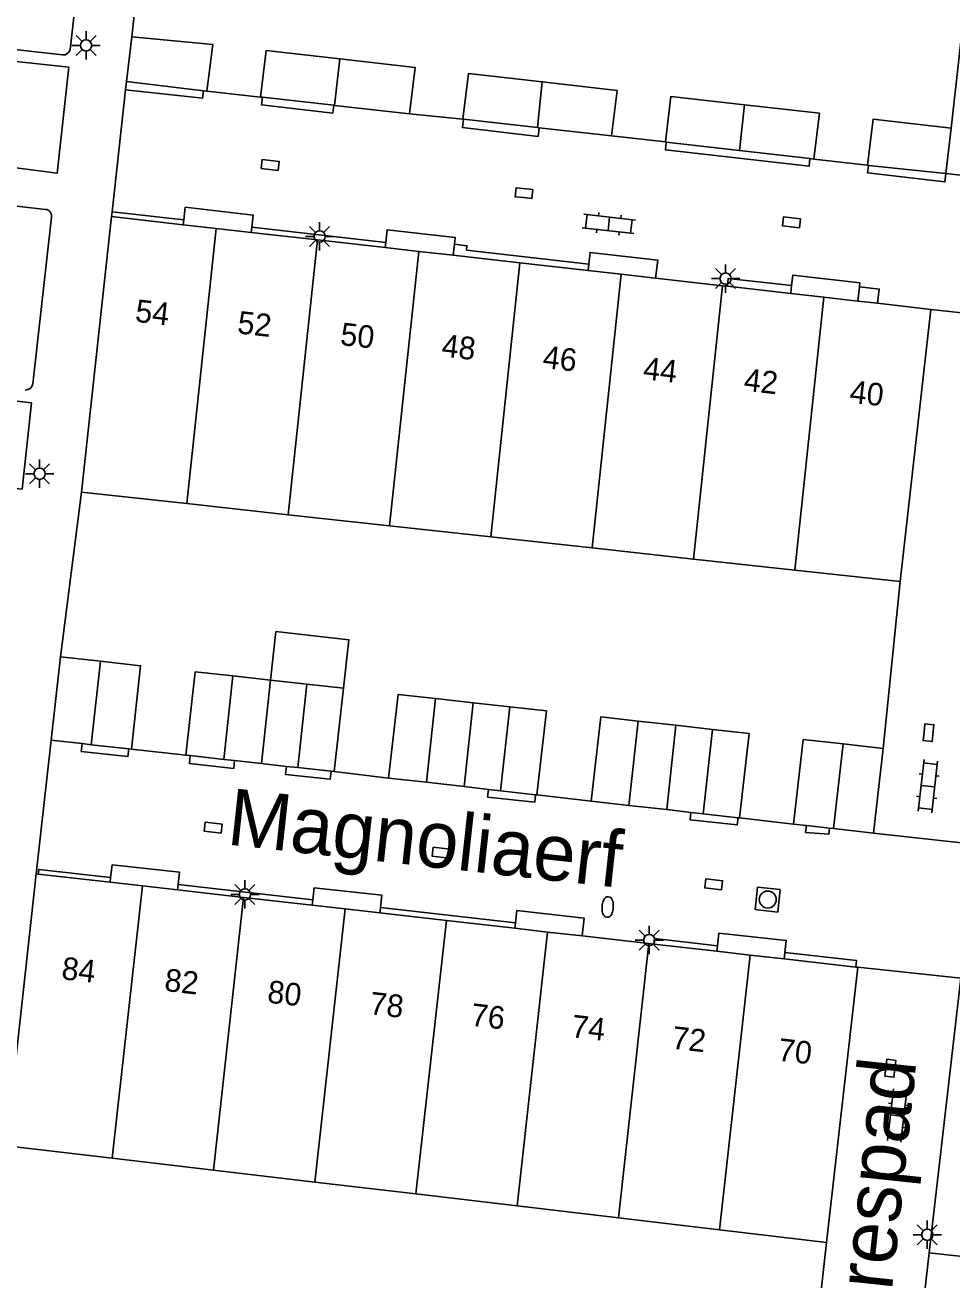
# Model space of a CAD drawing. Extents: x 131000 to 133014, y 396499 to 399001.
# Drawn here: x 132787.9 to 132828.9, y 396644.3 to 396699.8 of the extents above; entities that cross this region are included whole.
import ezdxf

# ---------------------------------------------------------------- set-up
doc = ezdxf.new("R2010")
doc.units = 0
for name, color, linetype in [('gg-afsc-erfafscheiding', 7, 'Continuous'), ('gg-afsc-muur', 7, 'Continuous'), ('gg-anno-huisnummerreeks BGT', 7, 'Continuous'), ('gg-anno-openbare ruimte label', 7, 'Continuous'), ('gg-bbg-bijgebouw', 7, 'Continuous'), ('gg-bbg-bordes', 7, 'Continuous'), ('gg-bbg-gedigitaliseerde bijgebouw', 7, 'Continuous'), ('gg-bbg-hoofdgebouw', 7, 'Continuous'), ('gg-bbg-luifel en loopbrug', 7, 'Continuous'), ('gg-bbg-tussenscheiding', 7, 'Continuous'), ('gg-knt-verharding', 7, 'Continuous'), ('gt-grn-weggrens', 7, 'Continuous'), ('gt-symb-brandkraan', 7, 'Continuous'), ('gt-symb-klinker verharding', 7, 'Continuous'), ('gt-symb-kolk', 7, 'Continuous'), ('gt-symb-lichtmast', 7, 'Continuous'), ('gt-symb-rioolschacht', 7, 'Continuous')]:
    doc.layers.add(name, color=color, linetype=linetype)

# ---------------------------------------------------------------- blocks, each defined once
blk = doc.blocks.new('gt0-KOLK')
at = {"layer": 'gt-symb-kolk'}
blk.add_lwpolyline([(0, 0), (0.375, 0), (0.375, 0.4), (-0.375, 0.4), (-0.375, 0), (0, 0)], dxfattribs=at)
blk = doc.blocks.new('gt0-KL1')
at = {"layer": 'gt-symb-klinker verharding'}
for p, q in [((-1.15, 0.3), (1.15, 0.3)), ((-1, -0.3), (-1, 0.3)), ((-0.5, 0.3), (-0.5, 0.45)), ((0, -0.3), (0, 0.3)), ((0.5, 0.3), (0.5, 0.45)), ((1, -0.3), (1, 0.3)), ((-1.15, -0.3), (1.15, -0.3)), ((-0.5, -0.45), (-0.5, -0.3)), ((0.5, -0.45), (0.5, -0.3))]:
    blk.add_line(p, q, dxfattribs=at)
blk = doc.blocks.new('gt0-LMAST')
at = {"layer": 'gt-symb-lichtmast'}
for p, q in [((-0.005, 0.246), (-0.005, 0.621)), ((-0.182, 0.173), (-0.447, 0.438)), ((0.172, 0.173), (0.437, 0.438)), ((-0.255, -0.004), (-0.63, -0.004)), ((-0.182, -0.181), (-0.447, -0.446)), ((-0.005, -0.254), (-0.005, -0.629)), ((0.437, -0.446), (0.172, -0.181)), ((0.245, -0.004), (0.62, -0.004))]:
    blk.add_line(p, q, dxfattribs=at)
blk.add_circle((-0.005, -0.004), 0.25, dxfattribs=at)
blk = doc.blocks.new('gt0-RS')
at = {"layer": 'gt-symb-rioolschacht'}
blk.add_lwpolyline([(-0.5, -0.5), (0.5, -0.5), (0.5, 0.5), (-0.5, 0.5)], close=True, dxfattribs=at)
blk.add_circle((0, 0), 0.375, dxfattribs=at)
blk = doc.blocks.new('gt0-BR')
at = {"layer": 'gt-symb-brandkraan'}
for centre, radius, start, end in [((-0.244, 0), 0.206, 107.5669, 252.4331), ((0.599, -2.664), 3, 106.892, 107.5669), ((0, -0.691), 0.938, 73.108, 106.892), ((-0.599, -2.664), 3, 72.4331, 73.108), ((0.244, 0), 0.206, 287.567, 72.4331), ((0.599, 2.664), 3, 252.4331, 253.108), ((0, 0.691), 0.938, 253.108, 286.8921), ((-0.599, 2.664), 3, 286.8921, 287.567)]:
    blk.add_arc(centre, radius, start, end, dxfattribs=at)

msp = doc.modelspace()

# ---------------------------------------------------------------- linework, layer by layer
at = {"layer": 'gg-afsc-erfafscheiding'}
for p, q in [((132795.931, 396696.84), (132798.301, 396696.576)), ((132804.881, 396695.842), (132807.246, 396695.6)), ((132813.816, 396694.858), (132816.195, 396694.594)), ((132822.752, 396693.838), (132825.122, 396693.561)), ((132792.596, 396667.763), (132795.002, 396667.498)), ((132801.56, 396666.768), (132803.964, 396666.486)), ((132810.515, 396665.742), (132812.909, 396665.471)), ((132819.464, 396664.722), (132821.859, 396664.453))]:
    msp.add_line(p, q, dxfattribs=at)
at = {"layer": 'gg-afsc-muur'}
for p, q in [((132793.602, 396708.207), (132792.615, 396699.244)), ((132829.822, 396704.106), (132828.818, 396695.205)), ((132790.391, 396679.118), (132789.465, 396671.843)), ((132826.573, 396675.165), (132825.811, 396667.797)), ((132823.318, 396645.965), (132822.582, 396639.352)), ((132827.849, 396645.51), (132827.112, 396638.865))]:
    msp.add_line(p, q, dxfattribs=at)
at = {"layer": 'gg-bbg-bijgebouw'}
for p, q in [((132792.379, 396697.261), (132792.615, 396699.244)), ((132795.783, 396696.858), (132792.379, 396697.261)), ((132795.931, 396696.84), (132795.783, 396696.858)), ((132798.386, 396696.567), (132798.301, 396696.576)), ((132801.537, 396696.215), (132798.386, 396696.567)), ((132801.579, 396696.21), (132801.537, 396696.215)), ((132804.881, 396695.842), (132801.579, 396696.21)), ((132807.276, 396695.597), (132807.246, 396695.6)), ((132810.536, 396695.228), (132807.276, 396695.597)), ((132810.61, 396695.22), (132810.536, 396695.228)), ((132813.816, 396694.858), (132810.61, 396695.22)), ((132828.591, 396693.192), (132828.818, 396695.205)), ((132816.235, 396694.589), (132816.195, 396694.594)), ((132819.469, 396694.217), (132816.235, 396694.589)), ((132822.578, 396693.858), (132819.469, 396694.217)), ((132822.752, 396693.838), (132822.578, 396693.858)), ((132825.122, 396693.561), (132825.163, 396693.557)), ((132825.163, 396693.557), (132828.591, 396693.192)), ((132789.465, 396671.843), (132789.055, 396668.157)), ((132791.236, 396671.646), (132789.465, 396671.843)), ((132795.412, 396671.181), (132795.002, 396667.498)), ((132807.696, 396669.814), (132806.04, 396669.999)), ((132809.316, 396669.634), (132807.696, 396669.814)), ((132816.65, 396668.817), (132814.992, 396669.002)), ((132818.271, 396668.637), (132816.65, 396668.817)), ((132789.055, 396668.157), (132790.423, 396668.005)), ((132790.423, 396668.005), (132790.826, 396667.96)), ((132790.826, 396667.96), (132792.484, 396667.775)), ((132792.484, 396667.775), (132792.596, 396667.763)), ((132824.049, 396667.993), (132825.811, 396667.797)), ((132825.383, 396664.05), (132825.811, 396667.797)), ((132795.002, 396667.498), (132795.197, 396667.476)), ((132795.197, 396667.476), (132796.675, 396667.312)), ((132796.675, 396667.312), (132797.159, 396667.258)), ((132797.159, 396667.258), (132798.348, 396667.125)), ((132798.348, 396667.125), (132799.448, 396667.003)), ((132799.448, 396667.003), (132799.954, 396666.947)), ((132799.954, 396666.947), (132801.423, 396666.783)), ((132801.423, 396666.783), (132801.56, 396666.768)), ((132803.964, 396666.486), (132805.633, 396666.297)), ((132805.633, 396666.297), (132807.301, 396666.107)), ((132807.301, 396666.107), (132808.373, 396665.986)), ((132808.373, 396665.986), (132808.908, 396665.925)), ((132808.908, 396665.925), (132810.459, 396665.748)), ((132810.459, 396665.748), (132810.515, 396665.742)), ((132812.909, 396665.471), (132814.582, 396665.28)), ((132814.582, 396665.28), (132816.254, 396665.089)), ((132816.254, 396665.089), (132817.325, 396664.967)), ((132817.325, 396664.967), (132817.859, 396664.906)), ((132817.859, 396664.906), (132819.405, 396664.729)), ((132819.405, 396664.729), (132819.464, 396664.722)), ((132821.859, 396664.453), (132822.426, 396664.388)), ((132822.426, 396664.388), (132823.441, 396664.273)), ((132823.441, 396664.273), (132823.621, 396664.252)), ((132823.621, 396664.252), (132825.383, 396664.05))]:
    msp.add_line(p, q, dxfattribs=at)
for points in [[(132792.615, 396699.244), (132796.201, 396698.892), (132795.931, 396696.84)], [(132801.803, 396698.26), (132798.552, 396698.627), (132798.301, 396696.576)], [(132804.881, 396695.842), (132805.131, 396697.884), (132801.803, 396698.26)], [(132810.756, 396697.247), (132807.492, 396697.616), (132807.246, 396695.6)], [(132813.816, 396694.858), (132814.062, 396696.873), (132810.756, 396697.247)], [(132819.69, 396696.237), (132816.441, 396696.604), (132816.195, 396694.594)], [(132822.752, 396693.838), (132822.999, 396695.863), (132819.69, 396696.237)], [(132828.818, 396695.205), (132825.371, 396695.594), (132825.122, 396693.561)], [(132792.596, 396667.763), (132793.006, 396671.449), (132791.236, 396671.646)], [(132806.04, 396669.999), (132804.384, 396670.183), (132803.964, 396666.486)], [(132810.515, 396665.742), (132810.936, 396669.453), (132809.316, 396669.634)], [(132814.992, 396669.002), (132813.334, 396669.186), (132812.909, 396665.471)], [(132819.464, 396664.722), (132819.891, 396668.456), (132818.271, 396668.637)], [(132821.859, 396664.453), (132822.286, 396668.189), (132824.049, 396667.993)]]:
    msp.add_lwpolyline(points, dxfattribs=at)
at = {"layer": 'gg-bbg-bordes'}
for p, q in [((132794.892, 396690.934), (132794.917, 396691.152)), ((132797.916, 396690.822), (132797.89, 396690.595)), ((132803.837, 396690.152), (132803.811, 396689.925)), ((132806.871, 396690.07), (132806.816, 396689.585)), ((132812.81, 396689.2), (132812.777, 396688.91)), ((132821.771, 396688.245), (132821.732, 396687.897)), ((132824.698, 396687.562), (132824.769, 396688.194)), ((132791.679, 396662.084), (132791.656, 396661.882)), ((132794.659, 396661.78), (132794.632, 396661.543)), ((132800.618, 396661.103), (132800.591, 396660.865)), ((132803.599, 396660.762), (132803.572, 396660.526)), ((132809.536, 396659.848), (132809.563, 396660.083)), ((132818.469, 396658.832), (132818.497, 396659.078)), ((132821.476, 396658.783), (132821.443, 396658.493))]:
    msp.add_line(p, q, dxfattribs=at)
for points in [[(132794.917, 396691.152), (132794.979, 396691.708), (132797.977, 396691.364), (132797.916, 396690.822)], [(132803.837, 396690.152), (132803.9, 396690.712), (132806.905, 396690.372), (132806.871, 396690.07)], [(132812.81, 396689.2), (132812.867, 396689.71), (132815.855, 396689.375), (132815.764, 396688.572)], [(132824.769, 396688.194), (132824.788, 396688.365), (132821.823, 396688.702), (132821.771, 396688.245)], [(132791.679, 396662.084), (132791.743, 396662.645), (132794.721, 396662.331), (132794.659, 396661.78)], [(132800.618, 396661.103), (132800.679, 396661.633), (132803.66, 396661.305), (132803.599, 396660.762)], [(132809.563, 396660.083), (132809.625, 396660.632), (132812.603, 396660.298), (132812.513, 396659.509)], [(132818.497, 396659.078), (132818.561, 396659.636), (132821.536, 396659.31), (132821.476, 396658.783)]]:
    msp.add_lwpolyline(points, dxfattribs=at)
at = {"layer": 'gg-bbg-gedigitaliseerde bijgebouw'}
for p, q in [((132795.412, 396671.181), (132797.077, 396670.996)), ((132797.077, 396670.996), (132798.742, 396670.81)), ((132798.742, 396670.81), (132800.356, 396670.63)), ((132800.356, 396670.63), (132801.97, 396670.451)), ((132801.97, 396670.451), (132801.56, 396666.768))]:
    msp.add_line(p, q, dxfattribs=at)
at = {"layer": 'gg-bbg-hoofdgebouw'}
for p, q in [((132791.721, 396691.293), (132790.391, 396679.118)), ((132794.892, 396690.934), (132791.721, 396691.293)), ((132796.343, 396690.77), (132794.892, 396690.934)), ((132797.89, 396690.595), (132796.343, 396690.77)), ((132800.815, 396690.264), (132797.89, 396690.595)), ((132803.811, 396689.925), (132800.815, 396690.264)), ((132805.296, 396689.757), (132803.811, 396689.925)), ((132806.816, 396689.585), (132805.296, 396689.757)), ((132809.768, 396689.251), (132806.816, 396689.585)), ((132812.777, 396688.91), (132809.768, 396689.251)), ((132814.239, 396688.745), (132812.777, 396688.91)), ((132815.764, 396688.572), (132814.239, 396688.745)), ((132818.711, 396688.239), (132815.764, 396688.572)), ((132818.931, 396688.214), (132818.711, 396688.239)), ((132821.732, 396687.897), (132818.931, 396688.214)), ((132823.202, 396687.731), (132821.732, 396687.897)), ((132824.698, 396687.562), (132823.202, 396687.731)), ((132825.57, 396687.463), (132824.698, 396687.562)), ((132827.922, 396687.197), (132825.57, 396687.463)), ((132826.573, 396675.165), (132827.922, 396687.197)), ((132795.042, 396678.61), (132790.391, 396679.118)), ((132799.521, 396678.121), (132795.042, 396678.61)), ((132804.004, 396677.631), (132799.521, 396678.121)), ((132808.477, 396677.142), (132804.004, 396677.631)), ((132812.955, 396676.653), (132808.477, 396677.142)), ((132817.429, 396676.164), (132812.955, 396676.653)), ((132821.917, 396675.674), (132817.429, 396676.164)), ((132826.573, 396675.165), (132821.917, 396675.674)), ((132788.393, 396662.253), (132787.045, 396650.033)), ((132788.484, 396662.243), (132788.393, 396662.253)), ((132791.656, 396661.882), (132788.484, 396662.243)), ((132793.086, 396661.719), (132791.656, 396661.882)), ((132794.632, 396661.543), (132793.086, 396661.719)), ((132797.558, 396661.21), (132794.632, 396661.543)), ((132800.591, 396660.865), (132797.558, 396661.21)), ((132802.039, 396660.701), (132800.591, 396660.865)), ((132803.572, 396660.526), (132802.039, 396660.701)), ((132806.519, 396660.191), (132803.572, 396660.526)), ((132809.536, 396659.848), (132806.519, 396660.191)), ((132810.991, 396659.682), (132809.536, 396659.848)), ((132812.513, 396659.509), (132810.991, 396659.682)), ((132815.462, 396659.174), (132812.513, 396659.509)), ((132815.678, 396659.149), (132815.462, 396659.174)), ((132818.469, 396658.832), (132815.678, 396659.149)), ((132819.943, 396658.664), (132818.469, 396658.832)), ((132821.443, 396658.493), (132819.943, 396658.664)), ((132824.605, 396658.134), (132821.443, 396658.493)), ((132823.318, 396645.965), (132824.699, 396658.123)), ((132824.699, 396658.123), (132824.605, 396658.134)), ((132829.245, 396657.646), (132827.849, 396645.51)), ((132791.752, 396649.69), (132796.222, 396649.163)), ((132796.222, 396649.163), (132800.696, 396648.635)), ((132800.696, 396648.635), (132805.169, 396648.107)), ((132805.169, 396648.107), (132809.644, 396647.579)), ((132809.644, 396647.579), (132814.118, 396647.051)), ((132814.118, 396647.051), (132818.592, 396646.523)), ((132818.592, 396646.523), (132823.318, 396645.965)), ((132827.849, 396645.51), (132832.611, 396644.97))]:
    msp.add_line(p, q, dxfattribs=at)
msp.add_lwpolyline([(132787.045, 396650.033), (132787.445, 396649.99), (132787.458, 396650.197), (132791.752, 396649.69)], dxfattribs=at)
at = {"layer": 'gg-bbg-luifel en loopbrug'}
msp.add_lwpolyline([(132798.742, 396670.81), (132798.981, 396672.955), (132802.209, 396672.595), (132801.97, 396670.451)], dxfattribs=at)
at = {"layer": 'gg-bbg-tussenscheiding'}
for p, q in [((132801.803, 396698.26), (132801.579, 396696.21)), ((132810.756, 396697.247), (132810.536, 396695.228)), ((132819.469, 396694.217), (132819.69, 396696.237)), ((132796.343, 396690.77), (132795.042, 396678.61)), ((132800.815, 396690.264), (132799.521, 396678.121)), ((132805.296, 396689.757), (132804.004, 396677.631)), ((132809.768, 396689.251), (132808.477, 396677.142)), ((132814.239, 396688.745), (132812.955, 396676.653)), ((132818.711, 396688.239), (132817.429, 396676.164)), ((132823.202, 396687.731), (132821.917, 396675.674)), ((132790.826, 396667.96), (132791.236, 396671.646)), ((132796.675, 396667.312), (132797.077, 396670.996)), ((132798.348, 396667.125), (132798.742, 396670.81)), ((132799.954, 396666.947), (132800.356, 396670.63)), ((132805.633, 396666.297), (132806.04, 396669.999)), ((132807.301, 396666.107), (132807.696, 396669.814)), ((132808.908, 396665.925), (132809.316, 396669.634)), ((132814.582, 396665.28), (132814.992, 396669.002)), ((132816.65, 396668.817), (132816.254, 396665.089)), ((132817.859, 396664.906), (132818.271, 396668.637)), ((132823.621, 396664.252), (132824.049, 396667.993)), ((132793.086, 396661.719), (132791.752, 396649.69)), ((132797.558, 396661.21), (132796.222, 396649.163)), ((132802.039, 396660.701), (132800.696, 396648.635)), ((132806.519, 396660.191), (132805.169, 396648.107)), ((132810.991, 396659.682), (132809.644, 396647.579)), ((132815.462, 396659.174), (132814.118, 396647.051)), ((132819.943, 396658.664), (132818.592, 396646.523))]:
    msp.add_line(p, q, dxfattribs=at)
at = {"layer": 'gg-knt-verharding'}
for p, q in [((132792.067, 396718.145), (132789.896, 396698.671)), ((132789.554, 396698.436), (132784.647, 396698.987)), ((132792.379, 396697.261), (132792.339, 396696.897)), ((132792.339, 396696.897), (132791.745, 396691.511)), ((132783.815, 396692.174), (132788.803, 396691.614)), ((132789.071, 396691.274), (132788.243, 396683.901)), ((132791.745, 396691.511), (132791.721, 396691.293)), ((132791.745, 396691.511), (132794.917, 396691.152)), ((132797.916, 396690.822), (132803.837, 396690.152)), ((132789.055, 396668.157), (132788.393, 396662.253)), ((132794.659, 396661.78), (132800.618, 396661.103)), ((132803.599, 396660.762), (132809.563, 396660.083))]:
    msp.add_line(p, q, dxfattribs=at)
for points in [[(132783.588, 396693.946), (132789.323, 396693.211), (132789.83, 396697.896), (132784.072, 396698.517)], [(132792.339, 396696.897), (132795.744, 396696.521), (132795.783, 396696.858)], [(132801.537, 396696.215), (132801.498, 396695.868), (132798.348, 396696.233), (132798.386, 396696.567)], [(132810.61, 396695.22), (132810.567, 396694.84), (132807.234, 396695.226), (132807.276, 396695.597)], [(132822.578, 396693.858), (132822.54, 396693.522), (132816.195, 396694.24), (132816.235, 396694.589)], [(132828.591, 396693.192), (132828.548, 396692.825), (132825.128, 396693.227), (132825.163, 396693.557)], [(132812.81, 396689.2), (132807.405, 396689.812), (132807.427, 396690.007), (132806.871, 396690.07)], [(132821.771, 396688.245), (132818.971, 396688.563), (132818.931, 396688.214)], [(132825.57, 396687.463), (132825.642, 396688.095), (132824.769, 396688.194)], [(132782.419, 396683.707), (132788.186, 396683.059), (132787.771, 396679.257), (132781.992, 396679.907)], [(132792.484, 396667.775), (132792.446, 396667.431), (132790.385, 396667.666), (132790.423, 396668.005)], [(132797.159, 396667.258), (132797.12, 396666.913), (132795.159, 396667.13), (132795.197, 396667.476)], [(132801.423, 396666.783), (132801.384, 396666.435), (132799.408, 396666.642), (132799.448, 396667.003)], [(132810.459, 396665.748), (132810.422, 396665.425), (132808.334, 396665.641), (132808.373, 396665.986)], [(132819.405, 396664.729), (132819.369, 396664.415), (132817.288, 396664.646), (132817.325, 396664.967)], [(132823.441, 396664.273), (132823.41, 396664.001), (132822.392, 396664.084), (132822.426, 396664.388)], [(132791.679, 396662.084), (132788.507, 396662.445), (132788.484, 396662.243)], [(132818.497, 396659.078), (132815.706, 396659.396), (132815.678, 396659.149)], [(132821.476, 396658.783), (132824.638, 396658.424), (132824.605, 396658.134)]]:
    msp.add_lwpolyline(points, dxfattribs=at)
for centre, radius, start, end in [((132789.572, 396698.777), 0.341, 267.057, 341.9316), ((132788.767, 396691.31), 0.306, 353.18, 83.3128), ((132787.918, 396683.963), 0.331, 266.8523, 349.1517)]:
    msp.add_arc(centre, radius, start, end, dxfattribs=at)
at = {"layer": 'gt-grn-weggrens'}
for p, q in [((132832.573, 396692.764), (132828.591, 396693.192)), ((132827.922, 396687.197), (132831.997, 396686.751)), ((132829.405, 396663.606), (132825.383, 396664.05)), ((132824.699, 396658.123), (132829.245, 396657.646))]:
    msp.add_line(p, q, dxfattribs=at)

# ---------------------------------------------------------------- block references
at = {"layer": 'gt-symb-brandkraan', "rotation": 86.38792501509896}
msp.add_blockref('gt0-BR', (132813.644, 396660.787), dxfattribs=at)
at = {"layer": 'gt-symb-klinker verharding'}
for p, rotation in [((132813.696, 396690.972), 173.57125224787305), ((132827.794, 396666.125), 83.57125225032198), ((132826.437, 396651.571), -96.54909157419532)]:
    msp.add_blockref('gt0-KL1', p, dxfattribs=dict(at, rotation=rotation))
at = {"layer": 'gt-symb-kolk'}
for p, rotation in [((132798.707, 396693.381), -6.485660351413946), ((132809.924, 396692.132), -6.371822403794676), ((132821.742, 396690.845), -6.200970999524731), ((132827.622, 396668.514), -96.31488442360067), ((132796.233, 396664.492), 173.45090842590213), ((132806.305, 396663.385), 173.74206608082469), ((132818.348, 396661.988), 173.3939658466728), ((132825.934, 396653.684), -96.4856603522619)]:
    msp.add_blockref('gt0-KOLK', p, dxfattribs=dict(at, rotation=rotation))
at = {"layer": 'gt-symb-lichtmast'}
for p in [(132790.6, 396698.862), (132800.92, 396690.421), (132818.859, 396688.558), (132788.545, 396679.937), (132797.617, 396661.349), (132815.488, 396659.33), (132827.771, 396646.308)]:
    msp.add_blockref('gt0-LMAST', p, dxfattribs=at)
at = {"layer": 'gt-symb-rioolschacht', "rotation": 173.91299166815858}
msp.add_blockref('gt0-RS', (132820.715, 396661.116), dxfattribs=at)

# ---------------------------------------------------------------- texts
at = {"layer": 'gg-anno-huisnummerreeks BGT'}
for s, rotation, p in [('54', 353.6, (132792.735, 396686.649)), ('52', 353.6, (132797.25, 396686.138)), ('50', 353.6, (132801.796, 396685.624)), ('48', 353.6, (132806.271, 396685.117)), ('46', 353.6, (132810.743, 396684.611)), ('44', 353.6, (132815.178, 396684.109)), ('42', 353.6, (132819.627, 396683.606)), ('40', 353.6, (132824.301, 396683.077)), ('84', 353.5, (132789.476, 396657.601)), ('82', 353.5, (132794.026, 396657.083)), ('80', 353.5, (132798.573, 396656.566)), ('78', 353.5, (132803.088, 396656.052)), ('76', 353.5, (132807.564, 396655.543)), ('74', 353.5, (132812.001, 396655.038)), ('72', 353.5, (132816.443, 396654.533)), ('70', 353.5, (132821.13, 396654))]:
    msp.add_text(s, height=1, rotation=rotation, dxfattribs=at).set_placement(p)
at = {"layer": 'gg-anno-openbare ruimte label'}
for s, rotation, p in [('Magnoliaerf', 353.7, (132796.771, 396663.554)), ('Cyprespad', 83.9, (132825.57, 396637.891))]:
    msp.add_text(s, height=2.5, rotation=rotation, dxfattribs=at).set_placement(p)

doc.saveas('drawing.dxf')
